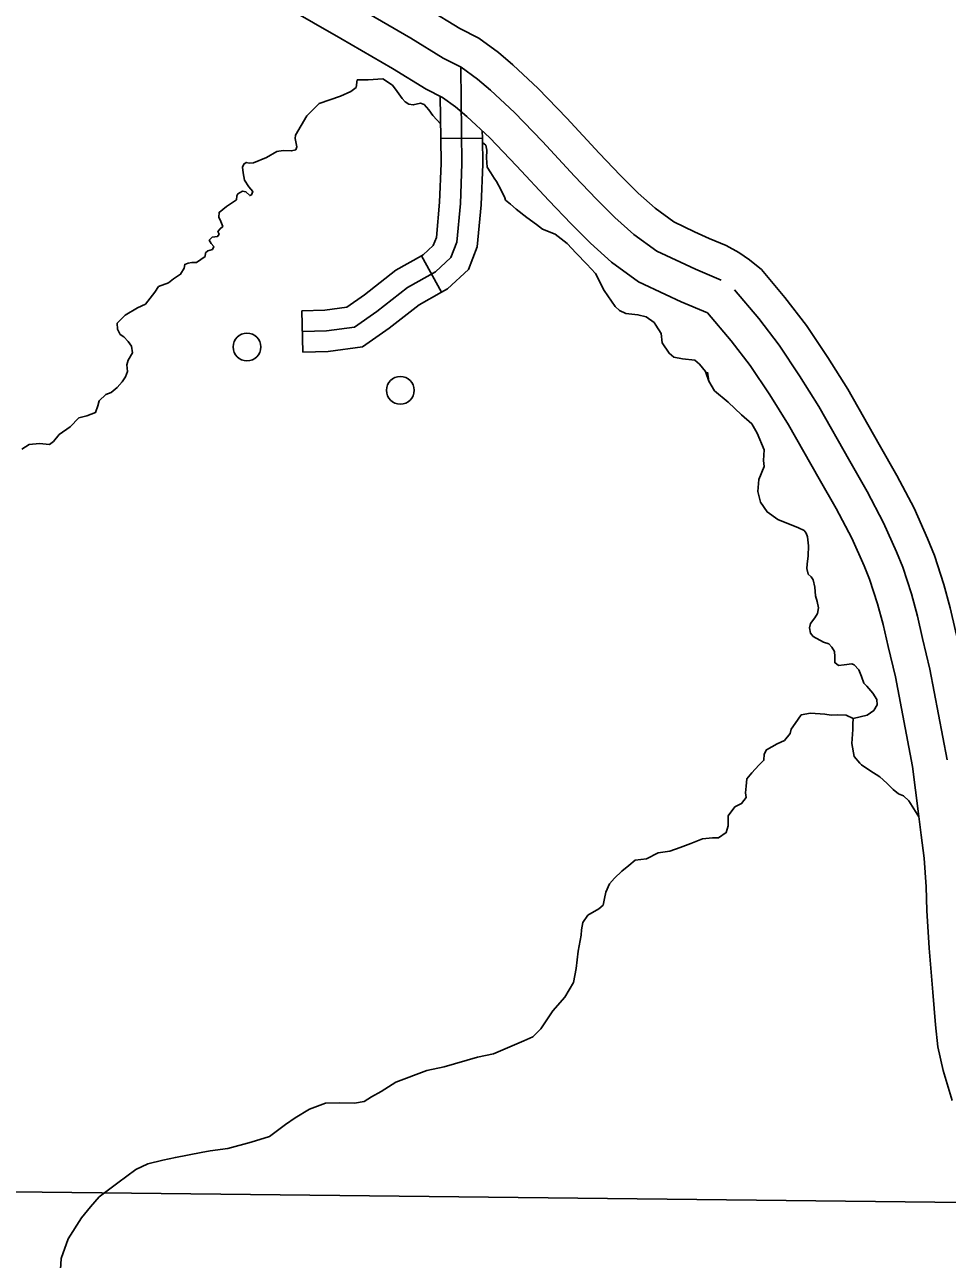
# Model space of a CAD drawing. Extents: x 1369979 to 1371646, y 379997 to 381064.
# Drawn here: x 1370867.9 to 1370907, y 380292.1 to 380344.4 of the extents above; entities that cross this region are included whole.
import ezdxf

# ---------------------------------------------------------------- set-up
doc = ezdxf.new("R2010")
doc.units = 0
doc.layers.add('R_Border Notes', color=7, linetype='Continuous')
doc.layers.add('R_Draft', color=7, linetype='Continuous')

msp = doc.modelspace()

# ---------------------------------------------------------------- linework, layer by layer
at = {"layer": 'R_Border Notes'}
for p, q in [((1370887.274, 380339.612), (1370885.516, 380339.589)), ((1370885.547, 380333.085), (1370884.691, 380334.621)), ((1370879.673, 380330.542), (1370879.627, 380332.299))]:
    msp.add_line(p, q, dxfattribs=at)
for points in [[(1370876.745, 380346.439), (1370881.282, 380343.828)], [(1370876.745, 380346.439), (1370881.282, 380343.828)], [(1370899.098, 380334.047), (1370898.598, 380334.457), (1370898.137, 380334.772), (1370897.598, 380335.062), (1370896.883, 380335.362), (1370896.267, 380335.647), (1370895.391, 380336.058), (1370894.594, 380336.637), (1370893.879, 380337.283), (1370893.132, 380338.031), (1370892.225, 380338.976), (1370890.859, 380340.453), (1370889.642, 380341.72), (1370888.57, 380342.711), (1370887.956, 380343.238), (1370887.12, 380343.846), (1370886.315, 380344.249), (1370884.972, 380345.074), (1370882.748, 380346.365)], [(1370899.098, 380334.047), (1370898.598, 380334.457), (1370898.137, 380334.772), (1370897.598, 380335.062), (1370896.883, 380335.362), (1370896.267, 380335.647), (1370895.391, 380336.058), (1370894.594, 380336.637), (1370893.879, 380337.283), (1370893.132, 380338.031), (1370892.225, 380338.976), (1370890.859, 380340.453), (1370889.642, 380341.72), (1370888.57, 380342.711), (1370887.956, 380343.238), (1370887.12, 380343.846), (1370886.315, 380344.249), (1370884.972, 380345.074), (1370882.748, 380346.365)], [(1370881.277, 380343.831), (1370883.47, 380342.558), (1370884.89, 380341.686), (1370885.592, 380341.335), (1370886.137, 380340.938), (1370886.621, 380340.522), (1370887.59, 380339.628), (1370888.727, 380338.444), (1370890.092, 380336.968), (1370891.038, 380335.981), (1370891.86, 380335.158), (1370892.746, 380334.358), (1370893.895, 380333.524), (1370895.028, 380332.992), (1370895.7, 380332.681), (1370896.811, 380332.215)], [(1370881.277, 380343.831), (1370883.47, 380342.558), (1370884.89, 380341.686), (1370885.592, 380341.335), (1370886.137, 380340.938), (1370886.621, 380340.522), (1370887.59, 380339.628), (1370888.727, 380338.444), (1370890.092, 380336.968), (1370891.038, 380335.981), (1370891.86, 380335.158), (1370892.746, 380334.358), (1370893.895, 380333.524), (1370895.028, 380332.992), (1370895.7, 380332.681), (1370896.811, 380332.215)], [(1370879.65, 380331.42), (1370880.669, 380331.447), (1370881.863, 380331.608), (1370882.801, 380332.266), (1370884.102, 380333.286), (1370885.282, 380333.944), (1370885.94, 380334.548), (1370886.194, 380335.206), (1370886.342, 380336.844), (1370886.409, 380338.522), (1370886.356, 380342.591)], [(1370879.354, 380339.737), (1370879.842, 380340.559), (1370880.36, 380341.077), (1370881.262, 380341.387), (1370881.706, 380341.58), (1370881.927, 380341.757), (1370881.967, 380342.085)], [(1370885.508, 380340.206), (1370885.176, 380340.575), (1370885.013, 380340.812), (1370884.806, 380341.034), (1370884.658, 380341.093), (1370884.348, 380341.019), (1370884.156, 380341.049), (1370884.008, 380341.152), (1370883.875, 380341.285), (1370883.668, 380341.581), (1370883.461, 380341.848), (1370883.061, 380342.129), (1370882.44, 380342.085), (1370881.967, 380342.085)], [(1370885.516, 380339.589), (1370885.493, 380341.384)], [(1370887.274, 380339.612), (1370887.27, 380339.924)], [(1370872.999, 380332.582), (1370873.395, 380333.091), (1370873.558, 380333.328), (1370873.972, 380333.476), (1370874.193, 380333.654), (1370874.489, 380333.846), (1370874.637, 380334.098), (1370874.667, 380334.261), (1370874.814, 380334.32), (1370874.962, 380334.335), (1370875.155, 380334.349), (1370875.524, 380334.601), (1370875.539, 380334.749), (1370875.643, 380334.838), (1370875.835, 380334.897), (1370875.894, 380335.015), (1370875.776, 380335.149), (1370875.702, 380335.282), (1370875.82, 380335.415), (1370876.057, 380335.445), (1370876.116, 380335.548), (1370876.071, 380335.652), (1370876.16, 380335.77), (1370876.278, 380335.874), (1370876.19, 380336.081), (1370876.101, 380336.259), (1370876.116, 380336.466), (1370876.426, 380336.718), (1370876.855, 380336.999), (1370876.87, 380337.162), (1370876.914, 380337.25), (1370877.107, 380337.369), (1370877.254, 380337.339), (1370877.417, 380337.176), (1370877.491, 380337.206), (1370877.55, 380337.354), (1370877.373, 380337.546), (1370877.195, 380337.828), (1370877.136, 380338.139), (1370877.107, 380338.375), (1370877.166, 380338.509), (1370877.269, 380338.583), (1370877.388, 380338.553), (1370877.58, 380338.568), (1370878.127, 380338.79), (1370878.571, 380339.041), (1370878.837, 380339.086), (1370879.192, 380339.071), (1370879.369, 380339.115), (1370879.413, 380339.249), (1370879.34, 380339.589), (1370879.354, 380339.737)], [(1370884.691, 380334.621), (1370884.764, 380334.661), (1370885.194, 380335.057), (1370885.33, 380335.408), (1370885.465, 380336.901), (1370885.53, 380338.534), (1370885.516, 380339.589)], [(1370885.547, 380333.085), (1370885.801, 380333.227), (1370886.685, 380334.04), (1370887.059, 380335.004), (1370887.219, 380336.787), (1370887.288, 380338.51), (1370887.274, 380339.612)], [(1370888.255, 380336.987), (1370888.228, 380337.076), (1370888.051, 380337.431), (1370887.873, 380337.772), (1370887.77, 380337.92), (1370887.637, 380338.142), (1370887.474, 380338.378), (1370887.444, 380338.778), (1370887.459, 380339.104), (1370887.415, 380339.311), (1370887.276, 380339.432)], [(1370890.867, 380335.149), (1370890.364, 380335.539), (1370889.817, 380335.761), (1370889.565, 380335.954), (1370889.163, 380336.253), (1370888.712, 380336.6), (1370888.469, 380336.809), (1370888.255, 380336.987)], [(1370896.867, 380329.309), (1370896.722, 380329.731), (1370896.471, 380330.042), (1370896.279, 380330.205), (1370895.761, 380330.264), (1370895.392, 380330.338), (1370895.185, 380330.501), (1370894.889, 380330.945), (1370894.844, 380331.33), (1370894.623, 380331.685), (1370894.549, 380331.803), (1370894.209, 380332.04), (1370893.868, 380332.129), (1370893.351, 380332.188), (1370893.085, 380332.307), (1370892.907, 380332.484), (1370892.434, 380333.15), (1370892.064, 380333.876), (1370891.695, 380334.275), (1370891.251, 380334.734), (1370890.867, 380335.149)], [(1370879.627, 380332.299), (1370880.598, 380332.324), (1370881.533, 380332.451), (1370882.278, 380332.972), (1370883.614, 380334.02), (1370884.691, 380334.621)], [(1370908.389, 380313.451), (1370907.639, 380317.412), (1370907.318, 380318.745), (1370907.094, 380319.712), (1370906.827, 380320.706), (1370906.437, 380321.928), (1370906.14, 380322.647), (1370905.564, 380323.94), (1370904.839, 380325.325), (1370904.088, 380326.636), (1370902.755, 380328.97), (1370901.913, 380330.315), (1370901.01, 380331.68), (1370900.095, 380332.861), (1370899.098, 380334.047)], [(1370908.389, 380313.451), (1370907.639, 380317.412), (1370907.318, 380318.745), (1370907.094, 380319.712), (1370906.827, 380320.706), (1370906.437, 380321.928), (1370906.14, 380322.647), (1370905.564, 380323.94), (1370904.839, 380325.325), (1370904.088, 380326.636), (1370902.755, 380328.97), (1370901.913, 380330.315), (1370901.01, 380331.68), (1370900.095, 380332.861), (1370899.098, 380334.047)], [(1370879.673, 380330.542), (1370880.739, 380330.57), (1370882.192, 380330.766), (1370883.325, 380331.56), (1370884.59, 380332.552), (1370885.547, 380333.085)], [(1370867.764, 380326.44), (1370868.074, 380326.632), (1370868.503, 380326.676), (1370868.932, 380326.632), (1370869.109, 380326.765), (1370869.346, 380327.061), (1370869.804, 380327.387), (1370870.174, 380327.757), (1370870.514, 380327.846), (1370870.884, 380327.994), (1370870.987, 380328.275), (1370871.032, 380328.482), (1370871.313, 380328.749), (1370871.549, 380328.837), (1370871.801, 380329.045), (1370872.008, 380329.281), (1370872.156, 380329.503), (1370872.244, 380329.725), (1370872.215, 380330.007), (1370872.259, 380330.199), (1370872.451, 380330.51), (1370872.407, 380330.791), (1370872.259, 380330.998), (1370872.082, 380331.191), (1370871.934, 380331.294), (1370871.816, 380331.516), (1370871.801, 380331.768), (1370872.141, 380332.108), (1370872.658, 380332.419), (1370872.999, 380332.582)], [(1370896.811, 380332.215), (1370897.815, 380331.021), (1370898.627, 380329.972), (1370899.45, 380328.729), (1370900.24, 380327.466), (1370901.544, 380325.182), (1370902.269, 380323.917), (1370902.925, 380322.663), (1370903.448, 380321.49), (1370903.684, 380320.92), (1370904.016, 380319.88), (1370904.251, 380319.002), (1370904.467, 380318.071), (1370904.774, 380316.796), (1370905.495, 380312.988)], [(1370896.811, 380332.215), (1370897.815, 380331.021), (1370898.627, 380329.972), (1370899.45, 380328.729), (1370900.24, 380327.466), (1370901.544, 380325.182), (1370902.269, 380323.917), (1370902.925, 380322.663), (1370903.448, 380321.49), (1370903.684, 380320.92), (1370904.016, 380319.88), (1370904.251, 380319.002), (1370904.467, 380318.071), (1370904.774, 380316.796), (1370905.495, 380312.988)], [(1370900.668, 380323.099), (1370899.795, 380323.448), (1370899.337, 380323.774), (1370899.056, 380324.188), (1370898.952, 380324.647), (1370898.982, 380325.15), (1370899.219, 380325.698), (1370899.189, 380325.95), (1370899.219, 380326.408), (1370898.923, 380327.119), (1370898.686, 380327.504), (1370898.257, 380327.889), (1370897.696, 380328.421), (1370897.104, 380328.91), (1370896.867, 380329.309), (1370896.808, 380329.694)], [(1370902.99, 380315.023), (1370903.581, 380315.171), (1370903.862, 380315.364), (1370904.01, 380315.601), (1370903.995, 380315.823), (1370903.818, 380316.104), (1370903.566, 380316.4), (1370903.433, 380316.518), (1370903.344, 380316.799), (1370903.226, 380317.081), (1370903.034, 380317.303), (1370902.93, 380317.347), (1370902.605, 380317.303), (1370902.368, 380317.273), (1370902.206, 380317.391), (1370902.206, 380317.658), (1370902.191, 380317.865), (1370902.087, 380318.043), (1370901.954, 380318.191), (1370901.733, 380318.265), (1370901.289, 380318.502), (1370901.185, 380318.635), (1370901.141, 380318.872), (1370901.185, 380319.049), (1370901.363, 380319.286), (1370901.481, 380319.478), (1370901.511, 380319.709), (1370901.466, 380319.976), (1370901.392, 380320.227), (1370901.363, 380320.583), (1370901.289, 380320.893), (1370901.2, 380321.027), (1370901.082, 380321.145), (1370901.023, 380321.382), (1370901.038, 380321.56), (1370901.082, 380321.915), (1370901.097, 380322.344), (1370901.052, 380322.714), (1370900.993, 380322.877), (1370900.904, 380322.995), (1370900.668, 380323.099)], [(1370902.99, 380315.023), (1370902.694, 380315.167), (1370902.339, 380315.181), (1370902.058, 380315.167), (1370901.792, 380315.211), (1370901.185, 380315.255), (1370900.786, 380315.181), (1370900.535, 380314.811), (1370900.357, 380314.575), (1370900.313, 380314.382), (1370900.076, 380314.086), (1370899.766, 380313.953), (1370899.307, 380313.701), (1370899.219, 380313.509), (1370899.204, 380313.257), (1370898.982, 380313.05), (1370898.686, 380312.724), (1370898.479, 380312.473), (1370898.45, 380312.162), (1370898.42, 380311.881), (1370898.45, 380311.674), (1370898.257, 380311.422), (1370897.976, 380311.289), (1370897.696, 380310.904), (1370897.696, 380310.475), (1370897.607, 380310.193), (1370897.281, 380309.971), (1370897.03, 380309.971), (1370896.601, 380309.927), (1370896.113, 380309.735), (1370895.655, 380309.557), (1370895.211, 380309.409), (1370894.723, 380309.335), (1370894.235, 380309.083), (1370893.747, 380309.024), (1370893.481, 380308.802), (1370893.185, 380308.55)], [(1370905.773, 380310.858), (1370905.338, 380311.538), (1370905.116, 380311.745), (1370904.909, 380311.834), (1370904.687, 380312.011), (1370904.406, 380312.292), (1370904.11, 380312.559), (1370903.696, 380312.825), (1370903.341, 380313.062), (1370903.268, 380313.136), (1370903.031, 380313.417), (1370902.927, 380313.965), (1370902.972, 380314.557), (1370902.972, 380314.779)], [(1370902.972, 380314.779), (1370902.99, 380315.023)], [(1370905.495, 380312.988), (1370905.757, 380310.983), (1370905.867, 380310.077), (1370905.988, 380309.105), (1370906.078, 380307.889), (1370906.114, 380306.888), (1370906.21, 380305.299), (1370906.363, 380303.437), (1370906.473, 380302.048), (1370906.58, 380301.119), (1370906.796, 380300.109), (1370907.183, 380298.837)], [(1370905.495, 380312.988), (1370905.757, 380310.983), (1370905.867, 380310.077), (1370905.988, 380309.105), (1370906.078, 380307.889), (1370906.114, 380306.888), (1370906.21, 380305.299), (1370906.363, 380303.437), (1370906.473, 380302.048), (1370906.58, 380301.119), (1370906.796, 380300.109), (1370907.183, 380298.837)], [(1370893.185, 380308.55), (1370892.878, 380308.262), (1370892.656, 380308.025), (1370892.508, 380307.67), (1370892.449, 380307.403), (1370892.39, 380307.122), (1370892.212, 380306.959), (1370891.739, 380306.693), (1370891.532, 380306.382), (1370891.473, 380306.071), (1370891.458, 380305.849), (1370891.34, 380305.168), (1370891.251, 380304.428)], [(1370891.251, 380304.428), (1370891.133, 380303.842), (1370890.763, 380303.221), (1370890.26, 380302.643), (1370889.757, 380301.874), (1370889.417, 380301.533), (1370889.033, 380301.37)], [(1370889.033, 380301.37), (1370887.746, 380300.823), (1370887.066, 380300.675), (1370885.661, 380300.275), (1370884.922, 380300.112)], [(1370884.922, 380300.112), (1370883.61, 380299.616), (1370882.989, 380299.217), (1370882.575, 380298.995), (1370882.265, 380298.802), (1370881.85, 380298.728), (1370881.229, 380298.743), (1370880.623, 380298.728), (1370879.943, 380298.477), (1370879.337, 380298.107), (1370878.937, 380297.825), (1370878.257, 380297.322), (1370877.473, 380297.071), (1370876.483, 380296.804), (1370875.743, 380296.715), (1370875.359, 380296.641)], [(1370875.359, 380296.641), (1370874.267, 380296.434), (1370873.735, 380296.316), (1370873.099, 380296.153), (1370872.596, 380295.916), (1370871.827, 380295.354), (1370871.044, 380294.762), (1370870.674, 380294.332), (1370870.289, 380293.874), (1370869.728, 380292.985), (1370869.432, 380292.142)], [(1370854.731, 380295.108), (1370910.226, 380294.486)], [(1370869.432, 380292.142), (1370869.347, 380290.773), (1370869.421, 380290.033), (1370869.392, 380289.204), (1370869.229, 380288.715), (1370868.771, 380288.212), (1370868.253, 380287.842), (1370866.996, 380287.294)]]:
    msp.add_lwpolyline(points, dxfattribs=at)
for centre in [(1370877.301, 380330.763), (1370883.798, 380328.928)]:
    msp.add_circle(centre, 0.586, dxfattribs=at)
at = {"layer": 'R_Draft'}
for points in [[(1370882.03, 380345.128), (1370884.239, 380343.846), (1370885.619, 380342.998), (1370886.374, 380342.621), (1370887.068, 380342.115), (1370887.619, 380341.643), (1370888.641, 380340.699), (1370889.819, 380339.473), (1370891.184, 380337.996), (1370892.11, 380337.031), (1370892.894, 380336.246), (1370893.692, 380335.525), (1370894.661, 380334.821), (1370895.663, 380334.352), (1370896.305, 380334.053), (1370897.391, 380333.599)], [(1370897.959, 380333.18), (1370898.982, 380331.963), (1370899.847, 380330.847), (1370900.711, 380329.541), (1370901.528, 380328.236), (1370902.847, 380325.927), (1370903.585, 380324.638), (1370904.276, 380323.317), (1370904.826, 380322.082), (1370905.094, 380321.436), (1370905.455, 380320.303), (1370905.707, 380319.365), (1370905.927, 380318.416), (1370906.241, 380317.111), (1370906.969, 380313.267)]]:
    msp.add_lwpolyline(points, dxfattribs=at)

doc.saveas('drawing.dxf')
